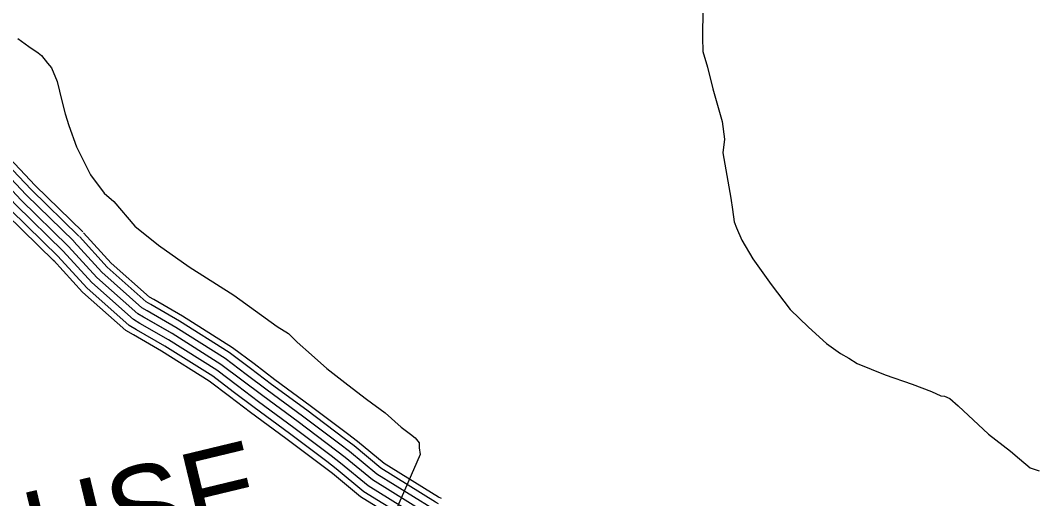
# Model space of a CAD drawing. Extents: x 1551132 to 1791609, y 378168 to 563823.
# Drawn here: x 1636984 to 1641338, y 503457 to 505504 of the extents above; entities that cross this region are included whole.
import ezdxf

# ---------------------------------------------------------------- set-up
doc = ezdxf.new("R2010")
doc.units = 0
for name, color, linetype in [('DESIGN - ROW - Right-of-Way and Easement Labels', 7, 'Continuous'), ('DESIGN - TRANSPORTATION - Text', 7, 'Continuous'), ('SURVEY - CENTERLINE - Preliminary Text', 7, 'Continuous')]:
    doc.layers.add(name, color=color, linetype=linetype)

msp = doc.modelspace()

# ---------------------------------------------------------------- linework, layer by layer
at = {"layer": 'DESIGN - TRANSPORTATION - Text'}
for points in [[(1639905.865, 505552.494), (1639904.482, 505430.424), (1639905.79, 505370.364), (1639925.023, 505304.088), (1639947.956, 505211.752), (1639988.321, 505071.173), (1639997.446, 504995.013), (1639990.796, 504937.045), (1640024.554, 504742.515), (1640031.995, 504694.388), (1640039.395, 504642.262), (1640049.095, 504616.128), (1640072.478, 504563.818), (1640119.526, 504483.208), (1640198.224, 504374.205), (1640278.947, 504267.186), (1640358.012, 504190.201), (1640435.169, 504121.249), (1640494.642, 504078.523), (1640530.383, 504058.089), (1640566.099, 504035.655), (1640685.446, 503986.221), (1640800.91, 503946.836), (1640884.5, 503915.836), (1640924.257, 503897.36), (1640940.215, 503895.168), (1640962.089, 503884.901), (1640997.714, 503854.467), (1641128.227, 503732.848), (1641221.325, 503659.704), (1641260.924, 503627.22), (1641306.456, 503588.652), (1641344.289, 503576.202)], [(1636973.634, 505426.822), (1637021.208, 505392.238), (1637060.874, 505365.754), (1637074.732, 505353.587), (1637100.34, 505321.261), (1637118.098, 505301.036), (1637141.414, 505242.726), (1637162.463, 505160.416), (1637175.813, 505104.222), (1637191.229, 505054.005), (1637224.17, 504963.552), (1637284.752, 504842.749), (1637343.809, 504764.005), (1637383.799, 504728.213)], [(1637383.799, 504728.213), (1637475.03, 504623.302), (1637576.036, 504542.058), (1637706.867, 504448.456), (1637897.354, 504328.136), (1638083.691, 504193.858), (1638131.306, 504163.274), (1638168.864, 504126.806), (1638230.196, 504072.055), (1638295.477, 504013.245), (1638386.617, 503944.127), (1638465.865, 503883.15), (1638545.138, 503824.182), (1638614.386, 503763.322), (1638654.01, 503732.838), (1638673.81, 503716.596), (1638691.568, 503696.37), (1638691.318, 503674.361), (1638694.993, 503646.294)], [(1638694.993, 503646.294), (1638483.797, 503159.931), (1638483.664, 503147.923), (1638489.456, 503129.847), (1638489.314, 503117.839), (1638497.222, 503109.738), (1638513.047, 503095.546), (1638530.913, 503085.329), (1638644.152, 503025.961), (1638765.299, 502958.493), (1638806.965, 502931.984), (1638880.396, 502887.091), (1638997.452, 502811.664), (1639049.067, 502781.038), (1639082.741, 502754.621), (1639110.624, 502746.288), (1639140.44, 502731.929)]]:
    msp.add_lwpolyline(points, dxfattribs=at)
at = {"layer": 'SURVEY - CENTERLINE - Preliminary Text'}
for points in [[(1637190.987, 504536.708), (1636986.525, 504736.33), (1636857.587, 504873.366), (1636599.168, 505079.363), (1636448.288, 505224.559), (1636218.127, 505462.39), (1636130.929, 505567.101), (1636039.49, 505639.811), (1635900.193, 505730.863), (1635613.158, 505856.983), (1635372.081, 505976.769), (1635139.045, 506102.514), (1635089.279, 506132.881), (1635059.58, 506171.132), (1634958.882, 506340.003), (1634874.093, 506496.749), (1634773.862, 506725.68), (1634654.298, 507040.829), (1634607.174, 507155.274), (1634548.326, 507303.828)], [(1637251.561, 504598.759), (1637048.416, 504797.098), (1636916.494, 504937.31), (1636891.253, 504957.427)], [(1637212.645, 504558.892), (1637008.65, 504758.055), (1636878.645, 504896.225), (1636856.52, 504913.867)], [(1637234.294, 504581.076), (1637030.774, 504779.772), (1636899.702, 504919.084), (1636875.845, 504938.101)], [(1637190.987, 504536.708), (1636986.525, 504736.33), (1636857.587, 504873.366), (1636837.196, 504889.625)], [(1637147.68, 504492.34), (1636942.276, 504692.887), (1636815.471, 504827.648), (1636798.546, 504841.149)], [(1637169.329, 504514.524), (1636964.401, 504714.604), (1636836.529, 504850.507), (1636817.871, 504865.383)], [(1637129.713, 504473.94), (1636923.918, 504674.861), (1636798.005, 504808.69), (1636782.513, 504821.04)], [(1637542.945, 504287.518), (1637523.229, 504298.902), (1637355.616, 504447.897), (1637236.844, 504578.434)], [(1637555.312, 504308.927), (1637537.77, 504319.052), (1637373.008, 504465.498), (1637255.127, 504595.068)], [(1638730.15, 503388.887), (1638491.289, 503536.691), (1638374.034, 503633.602), (1638173.205, 503785.147), (1638022.059, 503896.308), (1637843.096, 504031.687), (1637634.11, 504163.265), (1637486.763, 504248.367), (1637311.967, 504403.738), (1637190.987, 504536.708)], [(1637511.946, 504233.825), (1637486.763, 504248.367), (1637311.967, 504403.738), (1637190.987, 504536.708)], [(1637527.446, 504260.676), (1637504.996, 504273.635), (1637333.792, 504425.813), (1637213.92, 504557.575)], [(1637468.08, 504157.865), (1637435.164, 504176.865), (1637250.219, 504341.261), (1637126.105, 504477.673)], [(1637480.947, 504180.132), (1637450.297, 504197.833), (1637268.318, 504359.578), (1637145.13, 504494.982)], [(1637496.446, 504206.974), (1637468.53, 504223.1), (1637290.143, 504381.662), (1637168.054, 504515.841)], [(1637984.685, 504033.312), (1637892.445, 504103.089), (1637678.909, 504237.534), (1637555.295, 504308.927)], [(1637951.069, 503988.877), (1637860.738, 504057.212), (1637650.126, 504189.816), (1637527.429, 504260.676)], [(1637969.777, 504013.603), (1637878.379, 504082.738), (1637666.142, 504216.366), (1637542.937, 504287.527)], [(1637932.369, 503964.152), (1637843.096, 504031.687), (1637634.11, 504163.265), (1637511.929, 504233.834)], [(1637894.962, 503914.7), (1637807.814, 503980.635), (1637602.077, 504110.164), (1637480.922, 504180.14)], [(1637913.67, 503939.426), (1637825.455, 504006.161), (1637618.093, 504136.714), (1637496.43, 504206.991)], [(1637879.454, 503894.192), (1637793.181, 503959.46), (1637588.794, 504088.138), (1637468.064, 504157.873)], [(1638370.117, 503714.229), (1638210.246, 503834.874), (1638059.125, 503946.01), (1637969.76, 504013.611)], [(1638385.008, 503733.963), (1638225.012, 503854.691), (1638073.908, 503965.827), (1637984.676, 504033.32)], [(1638332.776, 503664.736), (1638173.205, 503785.147), (1638022.059, 503896.308), (1637932.361, 503964.16)], [(1638351.451, 503689.478), (1638191.721, 503810.006), (1638040.592, 503921.159), (1637951.06, 503988.886)], [(1638295.436, 503615.243), (1638136.164, 503735.421), (1637984.993, 503846.607), (1637894.962, 503914.709)], [(1638314.102, 503639.994), (1638154.689, 503760.288), (1638003.526, 503871.458), (1637913.661, 503939.434)], [(1638279.944, 503594.717), (1638120.806, 503714.804), (1637969.618, 503825.99), (1637879.445, 503894.2)], [(1638774.066, 503435.239), (1638761.791, 503442.222), (1638527.513, 503587.184), (1638412.474, 503682.27), (1638370.1, 503714.237)], [(1638786.282, 503456.731), (1638774.407, 503463.481), (1638541.963, 503607.318), (1638427.791, 503701.67), (1638384.983, 503733.971)], [(1638743.433, 503381.337), (1638730.15, 503388.887), (1638491.289, 503536.691), (1638374.034, 503633.602), (1638332.76, 503664.744)], [(1638758.749, 503408.288), (1638745.966, 503415.555), (1638509.405, 503561.942), (1638393.25, 503657.936), (1638351.434, 503689.495)], [(1638712.801, 503327.436), (1638698.509, 503335.553), (1638455.065, 503486.198), (1638335.593, 503584.934), (1638295.419, 503615.251)], [(1638728.117, 503354.386), (1638714.334, 503362.22), (1638473.173, 503511.44), (1638354.817, 503609.268), (1638314.085, 503639.994)], [(1638700.092, 503305.077), (1638685.384, 503313.435), (1638440.032, 503465.256), (1638319.652, 503564.75), (1638279.928, 503594.717)]]:
    msp.add_lwpolyline(points, dxfattribs=at)

# ---------------------------------------------------------------- texts
at = {"layer": 'DESIGN - ROW - Right-of-Way and Easement Labels'}
for s, height, rotation, p in [('FITZGERALD', 370.0021, 309.141925, (1640805.956, 506715.836)), ('SCHOOLHOUSE', 369.99238, 13.551444, (1634305.954, 502450.736))]:
    msp.add_text(s, height=height, rotation=rotation, dxfattribs=at).set_placement(p)

doc.saveas('drawing.dxf')
